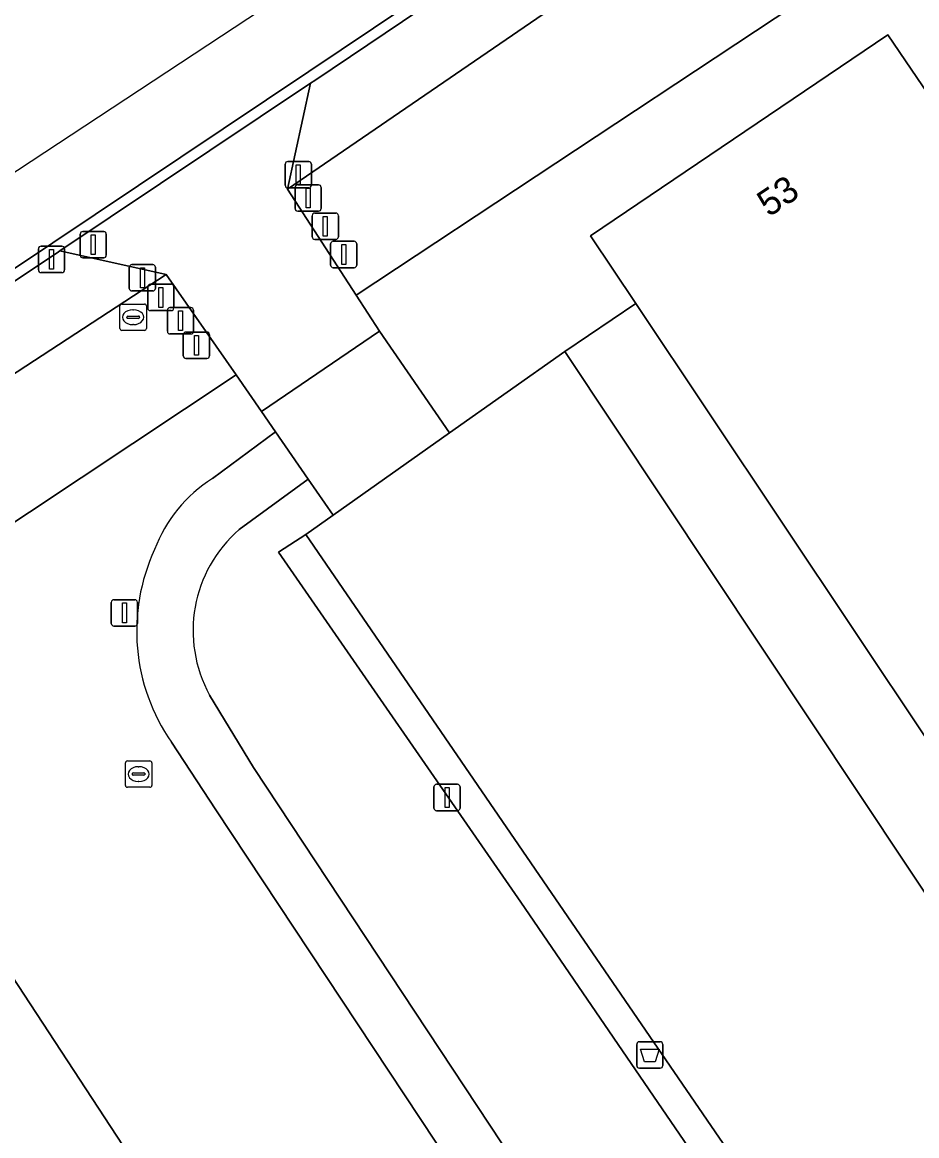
# Model space of a CAD drawing. Extents: x 158352 to 159489, y 383828 to 384603.
# Drawn here: x 158468.16 to 158502.05, y 384265.67 to 384307.86 of the extents above; entities that cross this region are included whole.
import ezdxf

# ---------------------------------------------------------------- set-up
doc = ezdxf.new("R2010")
doc.units = 0
for name, color, linetype in [('IMGEO_Afsluitpaal', 7, 'Continuous'), ('IMGEO_Afvalbak', 7, 'Continuous'), ('IMGEO_Groenvoorziening', 7, 'Continuous'), ('IMGEO_Lichtmast', 7, 'Continuous'), ('IMGEO_Pand', 7, 'Continuous'), ('IMGEO_Pand_nummerreeks', 7, 'Continuous'), ('IMGEO_Parkeervlak_gesloten', 7, 'Continuous'), ('IMGEO_Rijbaan_lokaal_gesloten', 7, 'Continuous'), ('IMGEO_Rijbaan_lokaal_halfverhard', 7, 'Continuous'), ('IMGEO_Rijbaan_lokaal_open', 7, 'Continuous'), ('IMGEO_Rioolput', 7, 'Continuous'), ('IMGEO_Terreindeel_gesloten', 7, 'Continuous'), ('IMGEO_Verkeersbordpaal', 7, 'Continuous'), ('IMGEO_Voetgangersgebied_gesloten', 7, 'Continuous'), ('IMGEO_Voetpad_open', 7, 'Continuous')]:
    doc.layers.add(name, color=color, linetype=linetype)

msp = doc.modelspace()

# ---------------------------------------------------------------- linework, layer by layer
at = {"layer": 'IMGEO_Afsluitpaal'}
for p, q in [((158478.125, 384301.688), (158478.125, 384302.488)), ((158478.125, 384302.488), (158478.125, 384301.688)), ((158478.225, 384302.588), (158479.015, 384302.588)), ((158479.015, 384302.588), (158478.225, 384302.588)), ((158479.115, 384302.488), (158479.115, 384301.688)), ((158479.115, 384301.688), (158479.115, 384302.488)), ((158478.497, 384300.805), (158478.497, 384301.605)), ((158478.497, 384301.605), (158478.497, 384300.805)), ((158478.597, 384301.705), (158479.387, 384301.705)), ((158479.387, 384301.705), (158478.597, 384301.705)), ((158479.487, 384301.605), (158479.487, 384300.805)), ((158479.487, 384300.805), (158479.487, 384301.605)), ((158479.015, 384301.588), (158478.225, 384301.588)), ((158478.225, 384301.588), (158479.015, 384301.588)), ((158479.387, 384300.705), (158478.597, 384300.705)), ((158478.597, 384300.705), (158479.387, 384300.705)), ((158479.148, 384299.735), (158479.148, 384300.535)), ((158479.148, 384300.535), (158479.148, 384299.735)), ((158479.248, 384300.635), (158480.038, 384300.635)), ((158480.038, 384300.635), (158479.248, 384300.635)), ((158480.138, 384300.535), (158480.138, 384299.735)), ((158480.138, 384299.735), (158480.138, 384300.535)), ((158470.457, 384299.937), (158471.247, 384299.937)), ((158471.247, 384299.937), (158470.457, 384299.937)), ((158470.357, 384299.037), (158470.357, 384299.837)), ((158470.357, 384299.837), (158470.357, 384299.037)), ((158471.347, 384299.837), (158471.347, 384299.037)), ((158471.347, 384299.037), (158471.347, 384299.837)), ((158480.038, 384299.635), (158479.248, 384299.635)), ((158479.248, 384299.635), (158480.038, 384299.635)), ((158479.946, 384299.565), (158480.736, 384299.565)), ((158480.736, 384299.565), (158479.946, 384299.565)), ((158468.775, 384298.479), (158468.775, 384299.279)), ((158468.775, 384299.279), (158468.775, 384298.479)), ((158468.875, 384299.379), (158469.665, 384299.379)), ((158469.665, 384299.379), (158468.875, 384299.379)), ((158469.765, 384299.279), (158469.765, 384298.479)), ((158469.765, 384298.479), (158469.765, 384299.279)), ((158479.846, 384298.665), (158479.846, 384299.465)), ((158479.846, 384299.465), (158479.846, 384298.665)), ((158480.836, 384299.465), (158480.836, 384298.665)), ((158480.836, 384298.665), (158480.836, 384299.465)), ((158471.247, 384298.937), (158470.457, 384298.937)), ((158470.457, 384298.937), (158471.247, 384298.937)), ((158469.665, 384298.379), (158468.875, 384298.379)), ((158468.875, 384298.379), (158469.665, 384298.379)), ((158480.736, 384298.565), (158479.946, 384298.565)), ((158479.946, 384298.565), (158480.736, 384298.565)), ((158472.915, 384297.037), (158472.915, 384297.837)), ((158472.915, 384297.837), (158472.915, 384297.037)), ((158473.015, 384297.937), (158473.805, 384297.937)), ((158473.805, 384297.937), (158473.015, 384297.937)), ((158473.905, 384297.837), (158473.905, 384297.037)), ((158473.905, 384297.037), (158473.905, 384297.837)), ((158473.759, 384297.053), (158474.549, 384297.053)), ((158474.549, 384297.053), (158473.759, 384297.053)), ((158473.805, 384296.937), (158473.015, 384296.937)), ((158473.015, 384296.937), (158473.805, 384296.937)), ((158473.659, 384296.153), (158473.659, 384296.953)), ((158473.659, 384296.953), (158473.659, 384296.153)), ((158474.649, 384296.953), (158474.649, 384296.153)), ((158474.649, 384296.153), (158474.649, 384296.953)), ((158474.364, 384296.123), (158475.154, 384296.123)), ((158475.154, 384296.123), (158474.364, 384296.123)), ((158474.549, 384296.053), (158473.759, 384296.053)), ((158473.759, 384296.053), (158474.549, 384296.053)), ((158474.264, 384295.223), (158474.264, 384296.023)), ((158474.264, 384296.023), (158474.264, 384295.223)), ((158475.254, 384296.023), (158475.254, 384295.223)), ((158475.254, 384295.223), (158475.254, 384296.023)), ((158475.154, 384295.123), (158474.364, 384295.123)), ((158474.364, 384295.123), (158475.154, 384295.123))]:
    msp.add_line(p, q, dxfattribs=at)
for points in [[(158478.545, 384302.463), (158478.695, 384302.463), (158478.695, 384301.713), (158478.545, 384301.713), (158478.545, 384302.463)], [(158478.917, 384301.58), (158479.067, 384301.58), (158479.067, 384300.83), (158478.917, 384300.83), (158478.917, 384301.58)], [(158479.568, 384300.51), (158479.718, 384300.51), (158479.718, 384299.76), (158479.568, 384299.76), (158479.568, 384300.51)], [(158470.777, 384299.812), (158470.927, 384299.812), (158470.927, 384299.062), (158470.777, 384299.062), (158470.777, 384299.812)], [(158469.195, 384299.254), (158469.345, 384299.254), (158469.345, 384298.504), (158469.195, 384298.504), (158469.195, 384299.254)], [(158480.266, 384299.44), (158480.416, 384299.44), (158480.416, 384298.69), (158480.266, 384298.69), (158480.266, 384299.44)], [(158473.335, 384297.812), (158473.485, 384297.812), (158473.485, 384297.062), (158473.335, 384297.062), (158473.335, 384297.812)], [(158474.079, 384296.928), (158474.229, 384296.928), (158474.229, 384296.178), (158474.079, 384296.178), (158474.079, 384296.928)], [(158474.684, 384295.998), (158474.834, 384295.998), (158474.834, 384295.248), (158474.684, 384295.248), (158474.684, 384295.998)]]:
    msp.add_lwpolyline(points, dxfattribs=at)
for centre, start, end in [((158478.225, 384302.488), 90, 180), ((158478.225, 384302.488), 90, 180), ((158479.015, 384302.488), 0, 90), ((158479.015, 384302.488), 360, 90), ((158478.225, 384301.688), 180, 270), ((158478.225, 384301.688), 180, 270), ((158478.597, 384301.605), 90, 180), ((158478.597, 384301.605), 90, 180), ((158479.015, 384301.688), 270, 0), ((158479.015, 384301.688), 270, 0), ((158479.387, 384301.605), 0, 90), ((158479.387, 384301.605), 360, 90), ((158478.597, 384300.805), 180, 270), ((158478.597, 384300.805), 180, 270), ((158479.387, 384300.805), 270, 0), ((158479.387, 384300.805), 270, 0), ((158479.248, 384300.535), 90, 180), ((158479.248, 384300.535), 90, 180), ((158480.038, 384300.535), 0, 90), ((158480.038, 384300.535), 360, 90), ((158470.457, 384299.837), 90, 180), ((158470.457, 384299.837), 90, 180), ((158471.247, 384299.837), 0, 90), ((158471.247, 384299.837), 360, 90), ((158479.248, 384299.735), 180, 270), ((158479.248, 384299.735), 180, 270), ((158479.946, 384299.465), 90, 180), ((158479.946, 384299.465), 90, 180), ((158480.038, 384299.735), 270, 0), ((158480.038, 384299.735), 270, 0), ((158480.736, 384299.465), 0, 90), ((158480.736, 384299.465), 360, 90), ((158468.875, 384299.279), 90, 180), ((158468.875, 384299.279), 90, 180), ((158469.665, 384299.279), 0, 90), ((158469.665, 384299.279), 360, 90), ((158470.457, 384299.037), 180, 270), ((158470.457, 384299.037), 180, 270), ((158471.247, 384299.037), 270, 0), ((158471.247, 384299.037), 270, 0), ((158479.946, 384298.665), 180, 270), ((158479.946, 384298.665), 180, 270), ((158480.736, 384298.665), 270, 0), ((158480.736, 384298.665), 270, 0), ((158468.875, 384298.479), 180, 270), ((158468.875, 384298.479), 180, 270), ((158469.665, 384298.479), 270, 0), ((158469.665, 384298.479), 270, 0), ((158473.015, 384297.837), 90, 180), ((158473.015, 384297.837), 90, 180), ((158473.805, 384297.837), 0, 90), ((158473.805, 384297.837), 360, 90), ((158473.015, 384297.037), 180, 270), ((158473.015, 384297.037), 180, 270), ((158473.759, 384296.953), 90, 180), ((158473.759, 384296.953), 90, 180), ((158473.805, 384297.037), 270, 0), ((158473.805, 384297.037), 270, 0), ((158474.549, 384296.953), 0, 90), ((158474.549, 384296.953), 360, 90), ((158473.759, 384296.153), 180, 270), ((158473.759, 384296.153), 180, 270), ((158474.364, 384296.023), 90, 180), ((158474.364, 384296.023), 90, 180), ((158474.549, 384296.153), 270, 0), ((158474.549, 384296.153), 270, 0), ((158475.154, 384296.023), 0, 90), ((158475.154, 384296.023), 360, 90), ((158474.364, 384295.223), 180, 270), ((158474.364, 384295.223), 180, 270), ((158475.154, 384295.223), 270, 0), ((158475.154, 384295.223), 270, 0)]:
    msp.add_arc(centre, 0.1, start, end, dxfattribs=at)
at = {"layer": 'IMGEO_Afvalbak'}
for p, q in [((158491.443, 384268.332), (158491.443, 384269.132)), ((158491.443, 384269.132), (158491.443, 384268.332)), ((158491.543, 384269.232), (158492.333, 384269.232)), ((158492.333, 384269.232), (158491.543, 384269.232)), ((158492.433, 384269.132), (158492.433, 384268.332)), ((158492.433, 384268.332), (158492.433, 384269.132)), ((158492.333, 384268.232), (158491.543, 384268.232)), ((158491.543, 384268.232), (158492.333, 384268.232))]:
    msp.add_line(p, q, dxfattribs=at)
msp.add_lwpolyline([(158491.586, 384268.946), (158492.29, 384268.946), (158492.141, 384268.476), (158491.735, 384268.476), (158491.586, 384268.946)], dxfattribs=at)
for centre, start, end in [((158491.543, 384269.132), 90, 180), ((158491.543, 384269.132), 90, 180), ((158492.333, 384269.132), 0, 90), ((158492.333, 384269.132), 360, 90), ((158491.543, 384268.332), 180, 270), ((158491.543, 384268.332), 180, 270), ((158492.333, 384268.332), 270, 0), ((158492.333, 384268.332), 270, 0)]:
    msp.add_arc(centre, 0.1, start, end, dxfattribs=at)
at = {"layer": 'IMGEO_Groenvoorziening'}
for points in [[(158503.508, 384312.539), (158505.47, 384313.838), (158505.714, 384313.999), (158511.655, 384317.93), (158511.475, 384318.203), (158510.877, 384317.798), (158508.643, 384321.115), (158508.214, 384321.756), (158504.188, 384319.06), (158498.798, 384315.441), (158488.137, 384308.335), (158478.213, 384301.546), (158480.819, 384297.524)], [(158511.655, 384317.93), (158505.714, 384313.999), (158505.47, 384313.838), (158503.508, 384312.539), (158480.819, 384297.524), (158481.702, 384296.16), (158484.352, 384292.303), (158488.719, 384295.389), (158491.41, 384297.213), (158489.698, 384299.777), (158500.96, 384307.394), (158510.008, 384294.056), (158511.043, 384294.711), (158517.674, 384284.885), (158520.706, 384286.929), (158522.024, 384284.953), (158529.889, 384290.306)], [(158488.137, 384308.335), (158486.589, 384310.604), (158479.243, 384305.664), (158479.078, 384305.554), (158478.213, 384301.546)], [(158473.62, 384298.305), (158469.591, 384299.206), (158469.54, 384299.171), (158456.786, 384290.663), (158456.169, 384290.251), (158457.646, 384287.879)], [(158476.263, 384294.498), (158473.62, 384298.305), (158457.646, 384287.879), (158429.971, 384269.474), (158424.94, 384265.357), (158427.196, 384261.9)], [(158485.58, 384244.531), (158468.579, 384233.386), (158449.591, 384262.378), (158466.581, 384273.526)]]:
    msp.add_lwpolyline(points, close=True, dxfattribs=at)
for points in [[(158475.372, 384290.572), (158477.757, 384292.342), (158477.222, 384293.117), (158476.263, 384294.498), (158427.196, 384261.9), (158434.147, 384253.366)], [(158487.051, 384274.524), (158477.87, 384287.789), (158478.295, 384288.062), (158478.902, 384288.452), (158479.939, 384289.185), (158478.994, 384290.552), (158476.386, 384288.64)], [(158475.262, 384282.371), (158476.923, 384279.63), (158500.001, 384244.703)], [(158475.492, 384278.019), (158473.816, 384280.583)], [(158497.539, 384244.72), (158475.492, 384278.019)], [(158501.826, 384244.256), (158505.941, 384246.959), (158499.435, 384256.425), (158487.051, 384274.524)]]:
    msp.add_lwpolyline(points, dxfattribs=at)
for centre, radius, start, end in [((158478.26, 384285.968), 5.435, 122.0989, 159.3548), ((158479.677, 384284.815), 5.046, 130.704, 208.9663), ((158479.884, 384284.795), 7.387, 155.2827, 214.7678)]:
    msp.add_arc(centre, radius, start, end, dxfattribs=at)
at = {"layer": 'IMGEO_Lichtmast'}
for p, q in [((158471.535, 384285.083), (158471.535, 384285.883)), ((158471.535, 384285.883), (158471.535, 384285.083)), ((158471.635, 384285.983), (158472.425, 384285.983)), ((158472.425, 384285.983), (158471.635, 384285.983)), ((158472.525, 384285.883), (158472.525, 384285.083)), ((158472.525, 384285.083), (158472.525, 384285.883)), ((158472.425, 384284.983), (158471.635, 384284.983)), ((158471.635, 384284.983), (158472.425, 384284.983)), ((158483.761, 384278.087), (158483.761, 384278.887)), ((158483.761, 384278.887), (158483.761, 384278.087)), ((158483.861, 384278.987), (158484.651, 384278.987)), ((158484.651, 384278.987), (158483.861, 384278.987)), ((158484.751, 384278.887), (158484.751, 384278.087)), ((158484.751, 384278.087), (158484.751, 384278.887)), ((158484.651, 384277.987), (158483.861, 384277.987)), ((158483.861, 384277.987), (158484.651, 384277.987))]:
    msp.add_line(p, q, dxfattribs=at)
for points in [[(158471.955, 384285.858), (158472.105, 384285.858), (158472.105, 384285.108), (158471.955, 384285.108), (158471.955, 384285.858)], [(158484.181, 384278.862), (158484.331, 384278.862), (158484.331, 384278.112), (158484.181, 384278.112), (158484.181, 384278.862)]]:
    msp.add_lwpolyline(points, dxfattribs=at)
for centre, start, end in [((158471.635, 384285.883), 90, 180), ((158471.635, 384285.883), 90, 180), ((158472.425, 384285.883), 0, 90), ((158472.425, 384285.883), 360, 90), ((158471.635, 384285.083), 180, 270), ((158471.635, 384285.083), 180, 270), ((158472.425, 384285.083), 270, 0), ((158472.425, 384285.083), 270, 0), ((158483.861, 384278.887), 90, 180), ((158483.861, 384278.887), 90, 180), ((158484.651, 384278.887), 0, 90), ((158484.651, 384278.887), 360, 90), ((158483.861, 384278.087), 180, 270), ((158483.861, 384278.087), 180, 270), ((158484.651, 384278.087), 270, 0), ((158484.651, 384278.087), 270, 0)]:
    msp.add_arc(centre, 0.1, start, end, dxfattribs=at)
at = {"layer": 'IMGEO_Pand'}
msp.add_lwpolyline([(158510.008, 384294.056), (158500.96, 384307.394), (158489.698, 384299.777), (158491.41, 384297.213), (158505.242, 384276.495), (158516.679, 384284.22)], close=True, dxfattribs=at)
at = {"layer": 'IMGEO_Parkeervlak_gesloten'}
msp.add_lwpolyline([(158507.781, 384271.779), (158505.428, 384270.27), (158488.719, 384295.389), (158484.352, 384292.303), (158479.939, 384289.185), (158478.902, 384288.452), (158500, 384257.671), (158505.258, 384250), (158510.568, 384242.247), (158517.893, 384247.139), (158520.209, 384243.789), (158520.378, 384243.544), (158524.733, 384246.459), (158522.563, 384249.7), (158522.362, 384250)], close=True, dxfattribs=at)
at = {"layer": 'IMGEO_Rijbaan_lokaal_gesloten'}
for points in [[(158543.653, 384352.095), (158414.938, 384267.325), (158415.773, 384267.534), (158421.001, 384268.843)], [(158428.004, 384271.944), (158456.564, 384290.996), (158469.318, 384299.504), (158479.02, 384305.996), (158486.407, 384310.963), (158502.433, 384321.714), (158506.44, 384324.394), (158506.412, 384324.448), (158509.723, 384326.659), (158509.757, 384326.598), (158520.613, 384333.873), (158536.677, 384344.622), (158544.931, 384350.172), (158543.653, 384352.095)]]:
    msp.add_lwpolyline(points, dxfattribs=at)
at = {"layer": 'IMGEO_Rijbaan_lokaal_halfverhard'}
msp.add_lwpolyline([(158428.201, 384271.596), (158428.524, 384271.811), (158456.169, 384290.251), (158456.786, 384290.663), (158469.54, 384299.171), (158469.591, 384299.206), (158479.078, 384305.554), (158479.243, 384305.664), (158486.589, 384310.604), (158486.63, 384310.631), (158502.632, 384321.366), (158502.656, 384321.382), (158506.664, 384324.062), (158506.44, 384324.394), (158502.433, 384321.714), (158486.407, 384310.963), (158479.02, 384305.996), (158469.318, 384299.504), (158456.564, 384290.996), (158428.004, 384271.944)], dxfattribs=at)
msp.add_lwpolyline([(158478.213, 384301.546), (158479.078, 384305.554), (158469.591, 384299.206), (158473.62, 384298.305), (158476.263, 384294.498), (158477.222, 384293.117), (158481.702, 384296.16), (158480.819, 384297.524)], close=True, dxfattribs=at)
at = {"layer": 'IMGEO_Rijbaan_lokaal_open'}
msp.add_lwpolyline([(158481.702, 384296.16), (158477.222, 384293.117), (158477.757, 384292.342), (158478.994, 384290.552), (158479.939, 384289.185), (158484.352, 384292.303)], close=True, dxfattribs=at)
at = {"layer": 'IMGEO_Rioolput'}
for p, q in [((158471.862, 384296.261), (158471.862, 384297.113)), ((158471.937, 384297.187), (158472.789, 384297.187)), ((158472.35, 384296.967), (158472.375, 384296.967)), ((158472.863, 384297.113), (158472.863, 384296.261)), ((158472.121, 384296.681), (158472.121, 384296.693)), ((158472.559, 384296.644), (158472.161, 384296.644)), ((158472.164, 384296.73), (158472.562, 384296.73)), ((158472.605, 384296.693), (158472.605, 384296.681)), ((158472.789, 384296.187), (158471.937, 384296.187)), ((158472.373, 384296.407), (158472.348, 384296.407)), ((158472.07, 384278.948), (158472.07, 384279.8)), ((158472.145, 384279.874), (158472.997, 384279.874)), ((158473.071, 384279.8), (158473.071, 384278.948)), ((158472.329, 384279.368), (158472.329, 384279.38)), ((158472.767, 384279.331), (158472.369, 384279.331)), ((158472.372, 384279.417), (158472.77, 384279.417)), ((158472.558, 384279.654), (158472.583, 384279.654)), ((158472.813, 384279.38), (158472.813, 384279.368)), ((158472.997, 384278.874), (158472.145, 384278.874)), ((158472.581, 384279.094), (158472.556, 384279.094))]:
    msp.add_line(p, q, dxfattribs=at)
for points in [[(158471.862, 384296.261), (158471.862, 384297.113)], [(158471.937, 384297.187), (158472.789, 384297.187)], [(158472.863, 384297.113), (158472.863, 384296.261)], [(158472.789, 384296.187), (158471.937, 384296.187)], [(158472.07, 384278.948), (158472.07, 384279.8)], [(158472.145, 384279.874), (158472.997, 384279.874)], [(158473.071, 384279.8), (158473.071, 384278.948)], [(158472.997, 384278.874), (158472.145, 384278.874)]]:
    msp.add_lwpolyline(points, dxfattribs=at)
for centre, radius, start, end in [((158471.939, 384297.111), 0.0765, 91.552, 178.448), ((158471.939, 384297.111), 0.0765, 91.552, 178.448), ((158472.787, 384297.111), 0.0765, 1.552, 88.448), ((158472.787, 384297.111), 0.0765, 1.552, 88.448), ((158472.161, 384296.69), 0.0403, 85.8775, 175.7526), ((158472.158, 384296.68), 0.0366, 178.938, 274.7102), ((158472.562, 384296.687), 0.043, 264.8664, 352.4533), ((158472.566, 384296.692), 0.0386, 1.7309, 96.639), ((158471.939, 384296.263), 0.0765, 181.552, 268.448), ((158471.939, 384296.263), 0.0765, 181.552, 268.448), ((158472.787, 384296.263), 0.0765, 271.552, 358.448), ((158472.787, 384296.263), 0.0765, 271.552, 358.448), ((158472.147, 384279.798), 0.0765, 91.552, 178.448), ((158472.147, 384279.798), 0.0765, 91.552, 178.448), ((158472.995, 384279.798), 0.0765, 1.552, 88.448), ((158472.995, 384279.798), 0.0765, 1.552, 88.448), ((158472.369, 384279.377), 0.0403, 85.8775, 175.7526), ((158472.366, 384279.367), 0.0366, 178.938, 274.7102), ((158472.77, 384279.374), 0.043, 264.8664, 352.4533), ((158472.774, 384279.379), 0.0386, 1.7309, 96.639), ((158472.147, 384278.95), 0.0765, 181.552, 268.448), ((158472.147, 384278.95), 0.0765, 181.552, 268.448), ((158472.995, 384278.95), 0.0765, 271.552, 358.448), ((158472.995, 384278.95), 0.0765, 271.552, 358.448)]:
    msp.add_arc(centre, radius, start, end, dxfattribs=at)
for centre, major_axis, ratio, start_param, end_param in [((158472.349, 384296.687), (-0.387, 0.002), 0.722429, 4.712389, 7.853982), ((158472.374, 384296.687), (-0.39, 0.002), 0.717154, 1.570796, 4.712389), ((158472.557, 384279.374), (-0.387, 0.002), 0.722429, 4.712389, 7.853982), ((158472.582, 384279.374), (-0.39, 0.002), 0.717154, 1.570796, 4.712389)]:
    msp.add_ellipse(centre, major_axis=major_axis, ratio=ratio, start_param=start_param, end_param=end_param, dxfattribs=at)
at = {"layer": 'IMGEO_Terreindeel_gesloten'}
msp.add_lwpolyline([(158485.58, 384244.531), (158466.581, 384273.526), (158449.591, 384262.378), (158468.579, 384233.386)], close=True, dxfattribs=at)
at = {"layer": 'IMGEO_Verkeersbordpaal'}
for p, q in [((158472.317, 384298.681), (158473.107, 384298.681)), ((158473.107, 384298.681), (158472.317, 384298.681)), ((158472.217, 384297.781), (158472.217, 384298.581)), ((158472.217, 384298.581), (158472.217, 384297.781)), ((158473.207, 384298.581), (158473.207, 384297.781)), ((158473.207, 384297.781), (158473.207, 384298.581)), ((158473.107, 384297.681), (158472.317, 384297.681)), ((158472.317, 384297.681), (158473.107, 384297.681))]:
    msp.add_line(p, q, dxfattribs=at)
msp.add_lwpolyline([(158472.637, 384298.556), (158472.787, 384298.556), (158472.787, 384297.806), (158472.637, 384297.806), (158472.637, 384298.556)], dxfattribs=at)
for centre, start, end in [((158472.317, 384298.581), 90, 180), ((158472.317, 384298.581), 90, 180), ((158473.107, 384298.581), 0, 90), ((158473.107, 384298.581), 360, 90), ((158472.317, 384297.781), 180, 270), ((158472.317, 384297.781), 180, 270), ((158473.107, 384297.781), 270, 0), ((158473.107, 384297.781), 270, 0)]:
    msp.add_arc(centre, 0.1, start, end, dxfattribs=at)
at = {"layer": 'IMGEO_Voetgangersgebied_gesloten'}
for points in [[(158476.386, 384288.64), (158478.994, 384290.552), (158477.757, 384292.342), (158475.372, 384290.572)], [(158500.001, 384244.703), (158476.923, 384279.63), (158475.262, 384282.371)], [(158473.816, 384280.583), (158475.492, 384278.019), (158497.539, 384244.72)]]:
    msp.add_lwpolyline(points, dxfattribs=at)
for centre, radius, start, end in [((158478.26, 384285.968), 5.435, 122.0989, 159.3548), ((158479.677, 384284.815), 5.046, 130.704, 208.9663), ((158479.884, 384284.795), 7.387, 155.2827, 214.7678)]:
    msp.add_arc(centre, radius, start, end, dxfattribs=at)
at = {"layer": 'IMGEO_Voetpad_open'}
for points in [[(158530.729, 384289.034), (158529.889, 384290.306), (158522.024, 384284.953), (158520.706, 384286.929), (158517.674, 384284.885), (158511.043, 384294.711), (158510.008, 384294.056), (158516.679, 384284.22), (158505.242, 384276.495), (158491.41, 384297.213), (158488.719, 384295.389), (158505.428, 384270.27), (158507.781, 384271.779), (158522.362, 384250), (158522.563, 384249.7), (158523.017, 384250), (158525.066, 384251.353), (158526.501, 384252.301), (158510.875, 384275.468), (158517.35, 384279.873)], [(158478.902, 384288.452), (158478.295, 384288.062), (158477.87, 384287.789), (158487.051, 384274.524), (158499.435, 384256.425), (158505.941, 384246.959), (158507.167, 384245.175), (158509.616, 384241.611), (158509.868, 384241.779), (158510.568, 384242.247), (158505.258, 384250), (158500, 384257.671)]]:
    msp.add_lwpolyline(points, close=True, dxfattribs=at)

# ---------------------------------------------------------------- texts
at = {"layer": 'IMGEO_Pand_nummerreeks'}
msp.add_text('53', height=1, rotation=34.0165, dxfattribs=at).set_placement((158496.449, 384300.46))

doc.saveas('drawing.dxf')
